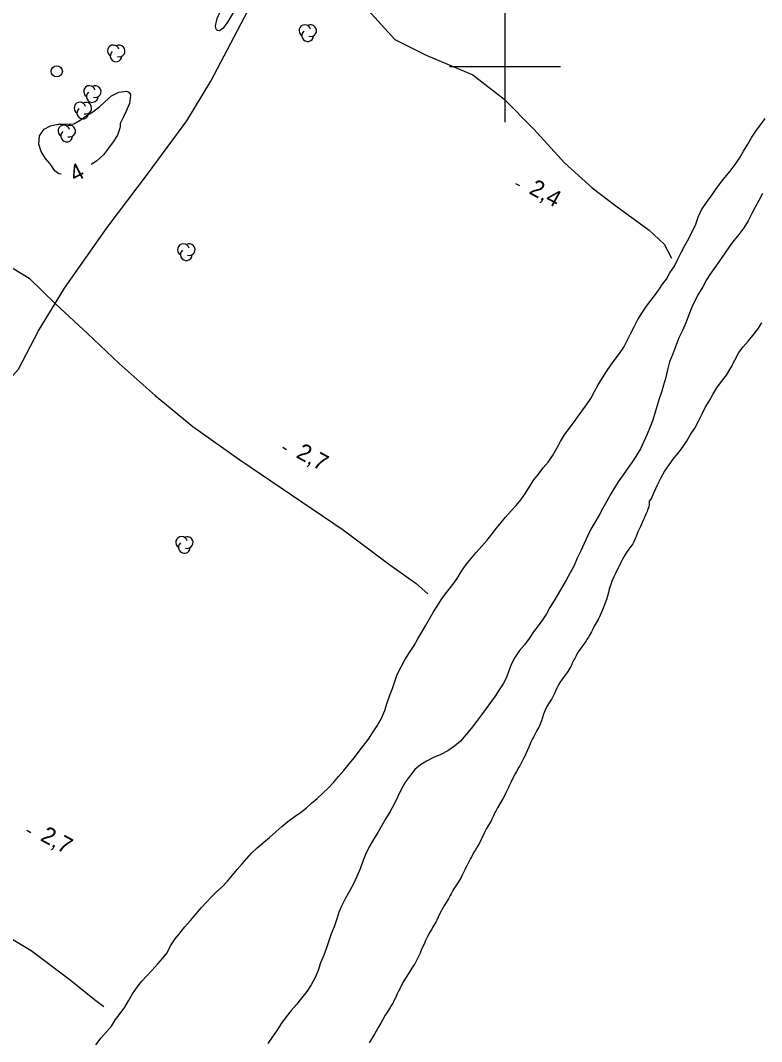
# Model space of a CAD drawing. Extents: x 219136 to 222520, y 5421589 to 5424530.
# Drawn here: x 221312.8 to 221446.2, y 5422424.6 to 5422608.3 of the extents above; entities that cross this region are included whole.
import ezdxf

# ---------------------------------------------------------------- set-up
doc = ezdxf.new("R2010")
doc.units = 0
for name, color, linetype in [('Level 2', 7, 'Continuous'), ('Level 22', 7, 'Continuous'), ('Level 3', 7, 'Continuous'), ('Level 36', 7, 'Continuous'), ('Level 4', 7, 'Continuous'), ('Level 44', 7, 'Continuous'), ('Level 61', 7, 'Continuous')]:
    doc.layers.add(name, color=color, linetype=linetype)

msp = doc.modelspace()

# ---------------------------------------------------------------- linework, layer by layer
at = {"layer": 'Level 2'}
for points in [[(221354.22, 5422616.36), (221353.85, 5422615.35), (221353.38, 5422614.04), (221352.83, 5422612.84), (221352.19, 5422611.67), (221351.53, 5422610.43), (221350.8, 5422609.19), (221350.05, 5422608.02), (221349.27, 5422606.9), (221348.79, 5422606.54), (221348.53, 5422606.46), (221348.23, 5422606.51), (221348.04, 5422606.73), (221347.95, 5422606.99), (221347.92, 5422607.31), (221348.19, 5422608.67), (221348.72, 5422609.83), (221349.31, 5422610.97), (221349.75, 5422612.32), (221350.03, 5422613.69), (221350.08, 5422613.96), (221349.98, 5422615.29)], [(221320.12, 5422580.63), (221319.66, 5422580.7), (221318.94, 5422581.26), (221318.11, 5422582.5), (221317.26, 5422583.47), (221316.48, 5422584.72), (221316.11, 5422586.03), (221316.23, 5422587.56), (221317.02, 5422588.74), (221318.18, 5422589.36), (221319.51, 5422589.65), (221321.02, 5422589.64), (221322.42, 5422589.7), (221323.53, 5422590.34), (221324.64, 5422591.15), (221325.8, 5422591.88), (221327.02, 5422592.76), (221327.99, 5422593.67), (221329.19, 5422594.72), (221330.5, 5422595.39), (221331.9, 5422595.57), (221332.17, 5422595.48), (221332.38, 5422595.31), (221332.52, 5422595.08), (221332.59, 5422594.8), (221332.43, 5422593.33), (221331.82, 5422592), (221331.36, 5422590.96), (221330.73, 5422589.74)], [(221330.73, 5422589.74), (221330.76, 5422589.2), (221330.68, 5422588.93), (221330.24, 5422587.63), (221329.5, 5422586.44), (221328.66, 5422585.31), (221327.71, 5422584.11), (221326.5, 5422582.98), (221325.52, 5422582.36)]]:
    msp.add_lwpolyline(points, dxfattribs=at)
at = {"layer": 'Level 22'}
for points in [[(221360.33, 5422623.71), (221360.33, 5422623.71), (221364.71, 5422621.23), (221369.18, 5422615.9), (221375.4, 5422610.15), (221380.16, 5422604.9), (221385.8, 5422602.04), (221394.22, 5422598.54), (221399.86, 5422594.15), (221405.24, 5422588.73), (221410.72, 5422582.65), (221415.7, 5422578.16), (221419.95, 5422574.92), (221423.12, 5422572.66), (221425.97, 5422570.56), (221428.68, 5422568.03), (221430, 5422565.55)], [(221235.04, 5422416.04), (221240.4, 5422427.41), (221246.12, 5422441.17), (221252.31, 5422452.64), (221258.63, 5422465.07), (221266.55, 5422479.74), (221274, 5422493.26), (221280.45, 5422505.51), (221284.53, 5422514.67), (221289.58, 5422522.38), (221293.32, 5422527.37), (221299.12, 5422532.56), (221307.61, 5422540.28), (221312.42, 5422545.57), (221316.04, 5422552.42), (221320.69, 5422560.11), (221328.39, 5422571.07), (221335.63, 5422580.65), (221342.75, 5422590.22), (221347.06, 5422597.39), (221357.34, 5422616.92)], [(221302.83, 5422570.57), (221308.26, 5422565.58), (221314.36, 5422561.92), (221319.17, 5422557.27), (221324.88, 5422551.99), (221330.58, 5422546.55), (221337.03, 5422540.84), (221343.82, 5422535.24), (221352.29, 5422529.26), (221361.56, 5422522.95), (221370.9, 5422516.66), (221379.05, 5422510.5), (221384.03, 5422506.96), (221386.15, 5422505.11)], [(221217.62, 5422477), (221223.04, 5422476.62), (221231.16, 5422474.08), (221239.3, 5422471.44), (221246.53, 5422469.46), (221250.37, 5422467.14), (221255.33, 5422462.72), (221258.44, 5422459.72), (221263.82, 5422458), (221273.35, 5422456.92), (221283.78, 5422454.64), (221297.6, 5422449.87), (221307.65, 5422445.13), (221314.69, 5422440.95), (221321.73, 5422435.67), (221326.11, 5422432.12), (221327.79, 5422430.87)]]:
    msp.add_lwpolyline(points, dxfattribs=at)
at = {"layer": 'Level 3'}
for p, q in [((221401.93, 5422578.98), (221402.64, 5422578.6)), ((221360, 5422531.49), (221360.7, 5422531.11)), ((221313.94, 5422462.57), (221314.65, 5422462.19))]:
    msp.add_line(p, q, dxfattribs=at)
at = {"layer": 'Level 36'}
msp.add_circle((221319.32, 5422599.14), 1, dxfattribs=at)
at = {"layer": 'Level 4'}
for points in [[(221428.22, 5422560.63), (221429.08, 5422561.77), (221429.71, 5422562.91), (221430.51, 5422564.1), (221431.13, 5422565.34), (221431.73, 5422566.55), (221432.39, 5422567.81), (221433.09, 5422569.06), (221433.72, 5422570.3), (221434.3, 5422571.48), (221434.78, 5422572.88), (221435.39, 5422574.25), (221436.31, 5422575.54), (221437.14, 5422576.66), (221437.92, 5422577.8), (221438.71, 5422578.93), (221439.6, 5422580.05), (221440.56, 5422581.17), (221441.44, 5422582.35), (221442.25, 5422583.54), (221442.98, 5422584.77), (221443.74, 5422586.05), (221444.47, 5422587.28), (221445.28, 5422588.53), (221446.11, 5422589.6), (221446.86, 5422590.67)], [(221446.39, 5422577.16), (221445.73, 5422575.93), (221445.04, 5422574.72), (221444.44, 5422573.59), (221443.78, 5422572.24), (221443, 5422570.97), (221442.12, 5422569.76)], [(221442.12, 5422569.76), (221441.25, 5422568.73), (221440.38, 5422567.59), (221439.59, 5422566.43), (221438.81, 5422565.26), (221437.96, 5422564.08), (221437.11, 5422562.85), (221436.33, 5422561.61), (221435.62, 5422560.36), (221434.88, 5422559.12), (221434.25, 5422557.98), (221433.64, 5422556.68), (221433.09, 5422555.32), (221432.6, 5422553.9), (221431.99, 5422552.52), (221431.29, 5422551.18), (221430.79, 5422549.77), (221430.23, 5422548.32), (221429.66, 5422546.88), (221429.26, 5422545.42), (221428.91, 5422543.89), (221428.57, 5422542.67), (221428.18, 5422541.44), (221427.79, 5422540.23), (221427.43, 5422538.99), (221427.08, 5422537.79), (221426.61, 5422536.4), (221426.15, 5422535.17), (221425.61, 5422533.86), (221425.02, 5422532.52), (221424.39, 5422531.19), (221423.6, 5422529.86), (221422.88, 5422528.78), (221422.14, 5422527.76), (221421.27, 5422526.53), (221420.42, 5422525.27), (221419.75, 5422524.2), (221419.08, 5422523.13), (221418.36, 5422521.82), (221417.66, 5422520.54), (221416.95, 5422519.25), (221416.19, 5422517.95), (221415.46, 5422516.76), (221414.85, 5422515.48), (221414.29, 5422514.19), (221413.65, 5422512.88), (221413.03, 5422511.55), (221412.46, 5422510.2), (221411.76, 5422508.88), (221411.04, 5422507.61), (221410.27, 5422506.27), (221409.61, 5422505.15), (221408.83, 5422503.82), (221408.11, 5422502.65), (221407.47, 5422501.54), (221406.79, 5422500.43), (221405.98, 5422499.34), (221405.16, 5422498.31), (221404.36, 5422497.09), (221403.52, 5422495.93), (221402.62, 5422494.92), (221401.81, 5422493.67), (221401.22, 5422492.55), (221400.74, 5422491.29), (221400.27, 5422490.05)], [(221410.71, 5422533.73), (221411.58, 5422534.86), (221412.36, 5422535.91), (221413.1, 5422536.94), (221413.86, 5422537.98), (221414.72, 5422539.12), (221415.5, 5422540.28), (221416.12, 5422541.55), (221416.79, 5422542.75), (221417.59, 5422544.02), (221418.3, 5422545.13), (221419.08, 5422546.29), (221419.88, 5422547.35), (221420.65, 5422548.38), (221421.4, 5422549.54), (221422.03, 5422550.68), (221422.63, 5422551.9), (221423.26, 5422553.17), (221423.96, 5422554.48), (221424.75, 5422555.8), (221425.49, 5422556.87), (221426.26, 5422557.88), (221427.1, 5422558.96), (221427.95, 5422560.2), (221428.22, 5422560.63)], [(221426, 5422521.72), (221426.33, 5422522.14), (221426.86, 5422523.4), (221427.49, 5422524.72), (221428.06, 5422525.92), (221428.72, 5422527.13), (221429.55, 5422528.32), (221430.3, 5422529.36), (221431.13, 5422530.37), (221431.96, 5422531.47), (221432.67, 5422532.55), (221433.43, 5422533.82), (221434.21, 5422534.93), (221434.87, 5422536.17), (221435.54, 5422537.49), (221436.06, 5422538.65), (221436.76, 5422539.8), (221437.46, 5422541), (221438.17, 5422542.22), (221439.02, 5422543.33), (221439.89, 5422544.49), (221440.69, 5422545.81), (221441.4, 5422547.18), (221442.15, 5422548.54), (221442.9, 5422549.58), (221443.78, 5422550.59), (221444.63, 5422551.59), (221445.52, 5422552.77), (221446.26, 5422553.9)], [(221357.61, 5422461.25), (221358.78, 5422462.27), (221359.82, 5422463.25), (221360.92, 5422464.16), (221362.04, 5422465), (221363.19, 5422465.77), (221364.24, 5422466.57), (221365.2, 5422467.43), (221366.22, 5422468.32), (221367.25, 5422469.24), (221368.22, 5422470.21), (221369.13, 5422471.2), (221370.03, 5422472.24), (221370.98, 5422473.36), (221371.94, 5422474.55), (221372.91, 5422475.7), (221373.75, 5422476.81), (221374.58, 5422477.92), (221375.42, 5422478.99), (221376.17, 5422480.09), (221376.98, 5422481.37), (221377.77, 5422482.76), (221378.36, 5422484.16), (221378.81, 5422485.49), (221379.31, 5422486.87), (221379.75, 5422488.11), (221380.16, 5422489.33), (221380.63, 5422490.63), (221381.33, 5422491.98), (221382.01, 5422493.25), (221382.83, 5422494.56), (221383.65, 5422495.83), (221384.32, 5422497.02), (221385.05, 5422498.24), (221385.7, 5422499.39), (221386.41, 5422500.61), (221387.17, 5422501.88), (221387.9, 5422503.11), (221388.63, 5422504.22), (221389.51, 5422505.39), (221390.45, 5422506.55), (221391.4, 5422507.86), (221392.21, 5422509.18), (221393.03, 5422510.39), (221393.92, 5422511.51), (221394.83, 5422512.57), (221395.87, 5422513.73), (221396.78, 5422514.81), (221397.67, 5422515.86), (221398.52, 5422516.94), (221399.35, 5422517.96), (221400.12, 5422518.94), (221401.13, 5422520.05), (221402.06, 5422520.99), (221402.88, 5422522.04), (221403.71, 5422523.26), (221404.48, 5422524.47), (221405.23, 5422525.61), (221406.03, 5422526.68), (221406.92, 5422527.8), (221407.77, 5422528.81), (221408.56, 5422529.95), (221409.35, 5422531.33), (221409.99, 5422532.51), (221410.71, 5422533.73)], [(221426, 5422521.72), (221425.98, 5422521.09), (221425.89, 5422520.77), (221425.69, 5422520.19), (221425.59, 5422519.93), (221425.38, 5422519.43), (221425.06, 5422518.71), (221424.95, 5422518.48), (221424.4, 5422517.27), (221424.18, 5422516.78), (221423.96, 5422516.26), (221423.64, 5422515.46), (221423.54, 5422515.18), (221423.42, 5422514.92), (221423.18, 5422514.39), (221423.03, 5422514.13), (221422.87, 5422513.88), (221422.52, 5422513.39), (221422.34, 5422513.16), (221422.16, 5422512.91), (221421.8, 5422512.36), (221421.62, 5422512.06), (221421.14, 5422511.22), (221420.89, 5422510.77), (221420.55, 5422510.11), (221420.43, 5422509.88), (221419.99, 5422508.99), (221419.83, 5422508.66), (221419.62, 5422508.19), (221419.21, 5422507.25), (221419.13, 5422507.01), (221418.91, 5422506.31), (221418.8, 5422505.95), (221418.66, 5422505.35), (221418.49, 5422504.73), (221418.31, 5422504.13), (221418.19, 5422503.8), (221417.93, 5422503.16), (221417.55, 5422502.26), (221417.44, 5422501.95), (221417.17, 5422501.31), (221417.01, 5422500.99), (221416.77, 5422500.53), (221416.09, 5422499.28), (221415.82, 5422498.77), (221415.57, 5422498.27), (221415.2, 5422497.57), (221415.08, 5422497.35), (221414.78, 5422496.88), (221414.61, 5422496.64), (221413.23, 5422494.75), (221413.08, 5422494.5), (221412.82, 5422493.99), (221412.57, 5422493.49), (221412.43, 5422493.25), (221412.19, 5422492.76), (221411.97, 5422492.3), (221411.85, 5422492.07), (221411.34, 5422491.16), (221411.19, 5422490.94), (221411.03, 5422490.71), (221410.68, 5422490.27), (221410.19, 5422489.59), (221410.03, 5422489.36), (221409.74, 5422488.88)], [(221400.27, 5422490.05), (221399.67, 5422488.94), (221398.97, 5422487.83), (221398.23, 5422486.69), (221397.43, 5422485.58), (221396.63, 5422484.51), (221395.79, 5422483.35), (221394.87, 5422482.17), (221393.92, 5422480.92), (221392.95, 5422479.73), (221391.98, 5422478.64), (221390.93, 5422477.69), (221389.75, 5422476.88), (221388.47, 5422476.19), (221387.17, 5422475.67), (221385.91, 5422475.04), (221384.81, 5422474.37), (221383.81, 5422473.53), (221382.99, 5422472.52), (221382.12, 5422471.29), (221381.38, 5422470.02), (221380.71, 5422468.65), (221380.09, 5422467.29), (221379.34, 5422465.97), (221378.55, 5422464.69), (221377.83, 5422463.46), (221377.1, 5422462.18), (221376.32, 5422460.91), (221375.58, 5422459.57), (221374.91, 5422458.2), (221374.44, 5422457.04), (221373.94, 5422455.64), (221373.33, 5422454.28), (221372.74, 5422452.93), (221372.05, 5422451.65), (221371.27, 5422450.27), (221370.65, 5422449.07), (221370.13, 5422447.87), (221369.76, 5422446.64), (221369.25, 5422445.22), (221368.74, 5422443.94), (221368.33, 5422442.67), (221367.91, 5422441.43), (221367.39, 5422440.12), (221366.83, 5422438.7), (221366.37, 5422437.35), (221365.84, 5422436.07), (221365.1, 5422434.75), (221364.32, 5422433.56), (221363.4, 5422432.35), (221362.46, 5422431.23), (221361.5, 5422430.14), (221360.64, 5422429.01), (221359.78, 5422427.84), (221358.96, 5422426.56), (221358.12, 5422425.34), (221357.3, 5422424.22)], [(221409.74, 5422488.88), (221409.48, 5422488.39), (221409.36, 5422488.15), (221408.8, 5422486.93), (221408.68, 5422486.7), (221408.43, 5422486.24), (221408.28, 5422486.02), (221407.54, 5422484.85), (221407.41, 5422484.6), (221407.17, 5422484.06), (221407.06, 5422483.77), (221406.96, 5422483.48), (221406.79, 5422482.88), (221406.6, 5422482.28), (221406.5, 5422481.99), (221406.25, 5422481.4), (221406.1, 5422481.11), (221405.78, 5422480.52), (221405.46, 5422479.95), (221405.14, 5422479.35), (221404.98, 5422479.05), (221404.7, 5422478.44), (221404.58, 5422478.14), (221404.32, 5422477.53), (221403.8, 5422476.34), (221403.67, 5422476.06), (221403.38, 5422475.5), (221402.69, 5422474.17), (221402.53, 5422473.91), (221402.07, 5422473.13), (221401.92, 5422472.85), (221401.63, 5422472.29), (221401.05, 5422471.15), (221400.78, 5422470.57), (221400.65, 5422470.29), (221400.14, 5422469.17), (221400, 5422468.89), (221399.7, 5422468.35), (221399.54, 5422468.08), (221398.85, 5422466.93), (221398.68, 5422466.63), (221398.37, 5422466.04), (221398.22, 5422465.75), (221397.96, 5422465.16), (221397.68, 5422464.57), (221397.52, 5422464.28), (221396.88, 5422463.17), (221396.71, 5422462.89), (221396.4, 5422462.32), (221396.27, 5422462.03), (221395.87, 5422461.17), (221395.73, 5422460.89), (221395.3, 5422460.04), (221395.14, 5422459.77), (221394.66, 5422458.95), (221394.48, 5422458.67), (221393.98, 5422457.82), (221393.81, 5422457.52), (221393.5, 5422456.92), (221393.2, 5422456.31), (221392.93, 5422455.74), (221392.8, 5422455.46), (221392.27, 5422454.36), (221392.11, 5422454.08), (221391.39, 5422452.93)], [(221326.36, 5422423.96), (221327.15, 5422425.02), (221327.32, 5422425.25), (221328.26, 5422426.28), (221329.16, 5422427.33), (221329.91, 5422428.52), (221330.76, 5422429.62), (221331.58, 5422430.74), (221332.25, 5422431.91), (221332.96, 5422433.16), (221333.78, 5422434.35), (221334.66, 5422435.41), (221335.54, 5422436.37), (221336.41, 5422437.34), (221337.49, 5422438.52), (221338.34, 5422439.5), (221339.17, 5422440.5), (221339.8, 5422441.8), (221340.62, 5422443.03), (221341.45, 5422444.07), (221342.37, 5422445.22), (221343.37, 5422446.37), (221344.39, 5422447.53), (221345.32, 5422448.61), (221346.26, 5422449.62), (221347.17, 5422450.58), (221348.09, 5422451.52), (221349.11, 5422452.43), (221350.05, 5422453.42), (221350.93, 5422454.49), (221351.81, 5422455.54), (221352.68, 5422456.53), (221353.52, 5422457.51), (221354.4, 5422458.44), (221355.42, 5422459.44), (221356.61, 5422460.44), (221357.61, 5422461.25)], [(221391.39, 5422452.93), (221390.83, 5422452.02), (221390.65, 5422451.72), (221390.31, 5422451.12), (221390.15, 5422450.82), (221389.82, 5422450.24), (221389.32, 5422449.39), (221389.15, 5422449.11), (221388.66, 5422448.29), (221388.52, 5422448.02), (221388.12, 5422447.22), (221388, 5422446.96), (221387.75, 5422446.43), (221387.6, 5422446.18), (221386.96, 5422445.1), (221386.82, 5422444.81), (221386.49, 5422444.23), (221386.02, 5422443.35), (221385.7, 5422442.72), (221385.56, 5422442.4), (221385.01, 5422441.14), (221384.89, 5422440.81), (221384.75, 5422440.49), (221384.45, 5422439.84), (221384.28, 5422439.51), (221383.76, 5422438.56), (221383.57, 5422438.24), (221383.37, 5422437.92), (221382.96, 5422437.29), (221382.75, 5422436.97), (221382.1, 5422435.99), (221381.91, 5422435.67), (221381.73, 5422435.34), (221381.39, 5422434.69), (221381.06, 5422434.05), (221380.91, 5422433.74), (221380.63, 5422433.13), (221380.49, 5422432.83), (221379.94, 5422431.72), (221379.8, 5422431.46), (221379.49, 5422430.93), (221379.32, 5422430.67), (221378.63, 5422429.57), (221378.46, 5422429.29), (221377.97, 5422428.43), (221377.64, 5422427.84), (221377.3, 5422427.25), (221376.59, 5422426.02), (221376.4, 5422425.7), (221375.58, 5422424.31)]]:
    msp.add_lwpolyline(points, dxfattribs=at)
at = {"layer": 'Level 44'}
for centre, start, end in [((221363.98, 5422606.47), 15.9068, 238.5912), ((221365.03, 5422606.45), 253.0853, 118.7739), ((221364.49, 5422605.56), 131.2391, 358.6962), ((221329.5, 5422602.83), 15.4747, 238.159), ((221330.54, 5422602.8), 252.6532, 118.3418), ((221330, 5422601.92), 130.807, 358.2641), ((221325.21, 5422595.51), 15.4747, 238.159), ((221326.25, 5422595.48), 252.6532, 118.3418), ((221325.71, 5422594.6), 130.807, 358.2641), ((221323.5, 5422592.55), 15.4747, 238.159), ((221324, 5422591.64), 130.807, 358.2641), ((221324.54, 5422592.52), 252.6532, 118.3418), ((221320.6, 5422588.41), 15.4747, 238.159), ((221321.64, 5422588.38), 252.6532, 118.3418), ((221321.1, 5422587.5), 130.807, 358.2641), ((221342.12, 5422567.06), 15.9068, 238.5912), ((221342.63, 5422566.15), 131.2391, 358.6962), ((221343.17, 5422567.04), 253.0853, 118.7739), ((221341.78, 5422514.39), 15.4747, 238.159), ((221342.82, 5422514.36), 252.6532, 118.3418), ((221342.28, 5422513.48), 130.807, 358.2641)]:
    msp.add_arc(centre, 1.05, start, end, dxfattribs=at)
at = {"layer": 'Level 61'}
for points in [[(221400, 5422610), (221400, 5422600), (221400, 5422590)], [(221390, 5422600), (221400, 5422600), (221410, 5422600)]]:
    msp.add_lwpolyline(points, dxfattribs=at)

# ---------------------------------------------------------------- texts
at = {"layer": 'Level 2'}
msp.add_text('4', height=3, rotation=27.4881, dxfattribs=at).set_placement((221322.59, 5422579.13))
at = {"layer": 'Level 3'}
for s, p in [('2,4', (221404.17, 5422577.25)), ('2,7', (221362.24, 5422529.76)), ('2,7', (221316.19, 5422460.83))]:
    msp.add_text(s, height=3, rotation=331.383, dxfattribs=at).set_placement(p)

doc.saveas('drawing.dxf')
